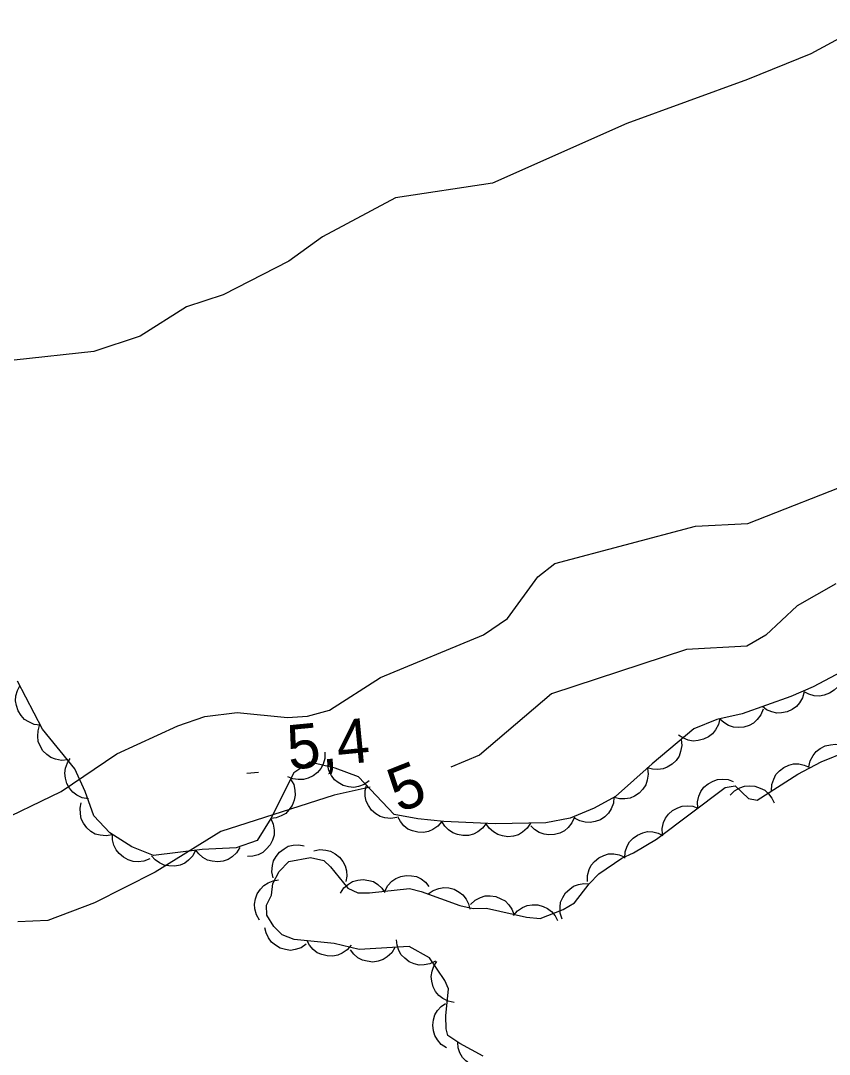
# Model space of a CAD drawing. Extents: x 336540 to 340074, y 5572036 to 5573747.
# Drawn here: x 337314.2 to 337369, y 5572687.6 to 5572757.5 of the extents above; entities that cross this region are included whole.
import ezdxf

# ---------------------------------------------------------------- set-up
doc = ezdxf.new("R2010")
doc.units = 0
for name, color, linetype in [('Niveau 1', 7, 'Continuous'), ('Niveau 3', 7, 'Continuous'), ('Niveau 44', 7, 'Continuous')]:
    doc.layers.add(name, color=color, linetype=linetype)

msp = doc.modelspace()

# ---------------------------------------------------------------- linework, layer by layer
at = {"layer": 'Niveau 1'}
for points in [[(337371.82, 5572757.5), (337367.71, 5572755.26), (337363.41, 5572753.51), (337355.26, 5572750.55), (337346.16, 5572746.51), (337339.61, 5572745.52), (337334.67, 5572742.87), (337332.39, 5572741.22), (337327.93, 5572738.96), (337325.45, 5572738.14), (337322.33, 5572736.15), (337319.18, 5572735.12), (337313.79, 5572734.52)], [(337312.2, 5572703.04), (337316.99, 5572705.34), (337320.74, 5572707.9), (337324.87, 5572709.79), (337326.7, 5572710.42), (337328.89, 5572710.69), (337332.3, 5572710.36), (337333.64, 5572710.44), (337335.14, 5572710.85), (337338.58, 5572713.06), (337345.56, 5572715.95), (337347.18, 5572717.06), (337349.23, 5572719.87), (337350.38, 5572720.78), (337359.9, 5572723.29), (337363.44, 5572723.47), (337370.89, 5572726.41)], [(337369.4, 5572719.39), (337366.77, 5572717.91), (337364.66, 5572715.92), (337363.36, 5572715.17), (337359.29, 5572714.96), (337350.15, 5572711.95), (337345.28, 5572707.8), (337343.35, 5572707)], [(337337.89, 5572705.64), (337335.44, 5572705.1), (337327.78, 5572702.65), (337323.35, 5572699.9), (337319.23, 5572697.82), (337316.08, 5572696.63), (337314.04, 5572696.52)]]:
    msp.add_lwpolyline(points, dxfattribs=at)
at = {"layer": 'Niveau 3'}
msp.add_line((337329.54, 5572706.58), (337330.34, 5572706.66), dxfattribs=at)
at = {"layer": 'Niveau 44'}
for points in [[(337370.96, 5572714.08), (337367.86, 5572712.42), (337366.34, 5572711.77), (337363.06, 5572710.6), (337361.35, 5572710.21), (337359.78, 5572709.58), (337356.97, 5572707.23), (337354.49, 5572705.02), (337353.04, 5572704.23), (337351.42, 5572703.55), (337349.77, 5572703.23), (337346.35, 5572703.17), (337342.87, 5572703.31), (337341.12, 5572703.49), (337339.51, 5572703.78), (337337.09, 5572706.33), (337335.51, 5572706.92), (337333.8, 5572707.33), (337332.71, 5572706.61), (337331.16, 5572703.51), (337330.25, 5572702.03), (337328.83, 5572701.54), (337326.51, 5572701.43), (337323.22, 5572701.02), (337321.75, 5572701.6), (337320.28, 5572702.56), (337319.19, 5572703.69), (337318.6, 5572705.34), (337317.91, 5572706.88), (337315.72, 5572709.56), (337314.03, 5572712.81)], [(337369.9, 5572713.51), (337369.85, 5572713.1), (337369.7, 5572712.72), (337369.53, 5572712.44), (337369.27, 5572712.2), (337368.96, 5572711.99), (337368.6, 5572711.87), (337368.28, 5572711.8), (337367.93, 5572711.83), (337367.57, 5572711.93), (337367.25, 5572712.09)], [(337315.57, 5572709.84), (337315.16, 5572709.89), (337314.79, 5572710.05), (337314.5, 5572710.22), (337314.27, 5572710.48), (337314.07, 5572710.8), (337313.95, 5572711.16), (337313.88, 5572711.48), (337313.92, 5572711.83), (337314.02, 5572712.19), (337314.19, 5572712.5)], [(337367.25, 5572712.09), (337367.14, 5572711.69), (337366.93, 5572711.34), (337366.72, 5572711.09), (337366.43, 5572710.89), (337366.1, 5572710.73), (337365.72, 5572710.67), (337365.4, 5572710.64), (337365.05, 5572710.73), (337364.71, 5572710.87), (337364.42, 5572711.09)], [(337364.47, 5572710.92), (337364.32, 5572710.53), (337364.07, 5572710.21), (337363.83, 5572709.98), (337363.52, 5572709.82), (337363.17, 5572709.71), (337362.79, 5572709.68), (337362.46, 5572709.7), (337362.13, 5572709.82), (337361.81, 5572710.01), (337361.55, 5572710.25)], [(337317.42, 5572707.48), (337317, 5572707.45), (337316.6, 5572707.53), (337316.29, 5572707.64), (337316.01, 5572707.84), (337315.75, 5572708.11), (337315.56, 5572708.44), (337315.43, 5572708.74), (337315.39, 5572709.09), (337315.42, 5572709.46), (337315.52, 5572709.81)], [(337361.54, 5572710.28), (337361.45, 5572709.88), (337361.25, 5572709.52), (337361.05, 5572709.26), (337360.77, 5572709.05), (337360.44, 5572708.88), (337360.07, 5572708.8), (337359.74, 5572708.76), (337359.4, 5572708.83), (337359.05, 5572708.97), (337358.75, 5572709.17)], [(337358.93, 5572708.87), (337358.97, 5572708.45), (337358.89, 5572708.05), (337358.79, 5572707.74), (337358.59, 5572707.45), (337358.32, 5572707.19), (337357.99, 5572707), (337357.7, 5572706.87), (337357.35, 5572706.83), (337356.98, 5572706.85), (337356.63, 5572706.94)], [(337367.57, 5572707.02), (337367.66, 5572707.43), (337367.86, 5572707.78), (337368.06, 5572708.05), (337368.34, 5572708.26), (337368.67, 5572708.43), (337369.04, 5572708.51), (337369.36, 5572708.55), (337369.71, 5572708.48), (337370.06, 5572708.35), (337370.36, 5572708.15)], [(337318.82, 5572704.85), (337318.41, 5572704.93), (337318.04, 5572705.11), (337317.77, 5572705.3), (337317.55, 5572705.57), (337317.37, 5572705.89), (337317.27, 5572706.26), (337317.23, 5572706.59), (337317.28, 5572706.93), (337317.4, 5572707.28), (337317.59, 5572707.59)], [(337334.82, 5572708.01), (337334.82, 5572707.59), (337334.7, 5572707.2), (337334.55, 5572706.9), (337334.32, 5572706.64), (337334.03, 5572706.41), (337333.68, 5572706.25), (337333.37, 5572706.15), (337333.02, 5572706.15), (337332.65, 5572706.21), (337332.32, 5572706.35)], [(337368.39, 5572707.35), (337370.17, 5572708.07)], [(337345.54, 5572687.43), (337343.95, 5572688.29), (337343.15, 5572688.83), (337343.02, 5572689.28), (337343, 5572690.18), (337343.18, 5572691.99), (337342.94, 5572692.55), (337341.89, 5572694.1), (337340.52, 5572694.85), (337337.15, 5572694.66), (337335.45, 5572695.07), (337332.74, 5572695.34), (337331.94, 5572695.66), (337331.36, 5572696.21), (337330.9, 5572696.99), (337330.88, 5572697.66), (337331.2, 5572698.34), (337331.29, 5572699.13), (337331.73, 5572699.93), (337332.39, 5572700.62), (337333.84, 5572700.89), (337334.75, 5572700.68), (337335.21, 5572700.24), (337336.37, 5572698.81), (337337.06, 5572698.49), (337337.84, 5572698.5), (337340.54, 5572698.79), (337341.33, 5572698.59), (337343.95, 5572697.64), (337344.85, 5572697.43), (337345.76, 5572697.46), (337348.47, 5572696.85), (337349.38, 5572696.75), (337350.94, 5572697.36), (337351.72, 5572697.82), (337352.7, 5572699.09), (337353.36, 5572699.78), (337354.91, 5572700.83), (337355.69, 5572701.19), (337357.25, 5572702.12), (337361.9, 5572705.62), (337362.57, 5572705.74), (337363.49, 5572704.87), (337364.06, 5572704.77), (337366.83, 5572706.52), (337368.39, 5572707.35)], [(337337.82, 5572706.06), (337337.48, 5572705.81), (337337.1, 5572705.69), (337336.77, 5572705.62), (337336.42, 5572705.66), (337336.06, 5572705.76), (337335.73, 5572705.95), (337335.47, 5572706.14), (337335.26, 5572706.43), (337335.1, 5572706.76), (337335.01, 5572707.11)], [(337356.64, 5572706.93), (337356.69, 5572706.52), (337356.63, 5572706.12), (337356.53, 5572705.8), (337356.34, 5572705.51), (337356.08, 5572705.24), (337355.76, 5572705.04), (337355.47, 5572704.89), (337355.12, 5572704.84), (337354.75, 5572704.85), (337354.4, 5572704.94)], [(337365.04, 5572705.39), (337365.06, 5572705.81), (337365.19, 5572706.19), (337365.33, 5572706.49), (337365.57, 5572706.75), (337365.87, 5572706.97), (337366.22, 5572707.12), (337366.53, 5572707.21), (337366.89, 5572707.21), (337367.25, 5572707.14), (337367.58, 5572706.99)], [(337332.5, 5572706.19), (337332.71, 5572705.83), (337332.79, 5572705.43), (337332.82, 5572705.1), (337332.75, 5572704.76), (337332.61, 5572704.41), (337332.39, 5572704.1), (337332.17, 5572703.86), (337331.86, 5572703.69), (337331.52, 5572703.56), (337331.16, 5572703.51)], [(337360.05, 5572704.23), (337360.03, 5572704.65), (337360.13, 5572705.04), (337360.25, 5572705.35), (337360.47, 5572705.63), (337360.75, 5572705.87), (337361.09, 5572706.05), (337361.39, 5572706.17), (337361.74, 5572706.19), (337362.11, 5572706.15), (337362.45, 5572706.03)], [(337339.69, 5572703.59), (337339.28, 5572703.52), (337338.88, 5572703.57), (337338.56, 5572703.66), (337338.26, 5572703.84), (337337.98, 5572704.09), (337337.77, 5572704.41), (337337.62, 5572704.69), (337337.55, 5572705.04), (337337.55, 5572705.41), (337337.63, 5572705.76)], [(337362.25, 5572705.09), (337362.54, 5572705.39), (337362.9, 5572705.59), (337363.2, 5572705.71), (337363.55, 5572705.74), (337363.92, 5572705.7), (337364.28, 5572705.58), (337364.58, 5572705.43), (337364.83, 5572705.19), (337365.06, 5572704.9), (337365.21, 5572704.57)], [(337354.38, 5572704.96), (337354.34, 5572704.55), (337354.19, 5572704.17), (337354.02, 5572703.88), (337353.77, 5572703.64), (337353.46, 5572703.44), (337353.1, 5572703.31), (337352.78, 5572703.24), (337352.43, 5572703.27), (337352.07, 5572703.36), (337351.75, 5572703.53)], [(337320.43, 5572702.41), (337320.02, 5572702.34), (337319.61, 5572702.39), (337319.29, 5572702.47), (337318.99, 5572702.65), (337318.71, 5572702.89), (337318.5, 5572703.21), (337318.34, 5572703.5), (337318.28, 5572703.84), (337318.27, 5572704.21), (337318.34, 5572704.57)], [(337357.66, 5572702.43), (337357.64, 5572702.84), (337357.73, 5572703.24), (337357.86, 5572703.55), (337358.07, 5572703.82), (337358.35, 5572704.07), (337358.69, 5572704.24), (337358.99, 5572704.36), (337359.34, 5572704.38), (337359.71, 5572704.35), (337360.05, 5572704.23)], [(337331.16, 5572703.51), (337331.33, 5572703.13), (337331.38, 5572702.72), (337331.38, 5572702.39), (337331.28, 5572702.06), (337331.12, 5572701.73), (337330.86, 5572701.44), (337330.62, 5572701.22), (337330.3, 5572701.07), (337329.95, 5572700.97), (337329.59, 5572700.95)], [(337342.74, 5572703.32), (337342.47, 5572703), (337342.13, 5572702.78), (337341.83, 5572702.64), (337341.49, 5572702.58), (337341.12, 5572702.59), (337340.75, 5572702.69), (337340.44, 5572702.81), (337340.17, 5572703.03), (337339.93, 5572703.31), (337339.76, 5572703.63)], [(337351.7, 5572703.6), (337351.54, 5572703.22), (337351.28, 5572702.91), (337351.03, 5572702.69), (337350.71, 5572702.53), (337350.36, 5572702.43), (337349.98, 5572702.42), (337349.65, 5572702.45), (337349.33, 5572702.58), (337349.01, 5572702.78), (337348.76, 5572703.03)], [(337345.74, 5572703.19), (337345.49, 5572702.86), (337345.16, 5572702.62), (337344.87, 5572702.45), (337344.53, 5572702.38), (337344.16, 5572702.36), (337343.79, 5572702.44), (337343.48, 5572702.54), (337343.19, 5572702.75), (337342.93, 5572703.01), (337342.74, 5572703.32)], [(337348.74, 5572703.21), (337348.51, 5572702.86), (337348.2, 5572702.6), (337347.92, 5572702.42), (337347.58, 5572702.33), (337347.21, 5572702.29), (337346.83, 5572702.35), (337346.52, 5572702.43), (337346.22, 5572702.62), (337345.94, 5572702.86), (337345.74, 5572703.16)], [(337322.97, 5572700.8), (337322.58, 5572700.64), (337322.18, 5572700.6), (337321.85, 5572700.61), (337321.51, 5572700.72), (337321.19, 5572700.9), (337320.91, 5572701.16), (337320.69, 5572701.4), (337320.55, 5572701.72), (337320.46, 5572702.08), (337320.46, 5572702.44)], [(337355.11, 5572700.84), (337355.13, 5572701.26), (337355.27, 5572701.64), (337355.43, 5572701.94), (337355.67, 5572702.19), (337355.97, 5572702.4), (337356.33, 5572702.54), (337356.65, 5572702.63), (337357, 5572702.61), (337357.36, 5572702.53), (337357.69, 5572702.38)], [(337326.07, 5572701.38), (337325.88, 5572701), (337325.6, 5572700.71), (337325.34, 5572700.5), (337325.02, 5572700.37), (337324.66, 5572700.3), (337324.27, 5572700.31), (337323.95, 5572700.36), (337323.63, 5572700.52), (337323.33, 5572700.73), (337323.1, 5572701)], [(337329.07, 5572701.55), (337328.85, 5572701.19), (337328.55, 5572700.92), (337328.27, 5572700.74), (337327.94, 5572700.63), (337327.57, 5572700.58), (337327.19, 5572700.63), (337326.87, 5572700.7), (337326.57, 5572700.88), (337326.29, 5572701.12), (337326.07, 5572701.41)], [(337331.33, 5572699.51), (337331.24, 5572699.92), (337331.28, 5572700.33), (337331.35, 5572700.65), (337331.52, 5572700.96), (337331.75, 5572701.25), (337332.06, 5572701.47), (337332.34, 5572701.64), (337332.68, 5572701.72), (337333.05, 5572701.74), (337333.41, 5572701.68)], [(337334.07, 5572701.33), (337334.48, 5572701.42), (337334.88, 5572701.38), (337335.21, 5572701.31), (337335.51, 5572701.14), (337335.8, 5572700.91), (337336.03, 5572700.61), (337336.2, 5572700.32), (337336.28, 5572699.98), (337336.3, 5572699.61), (337336.24, 5572699.26)], [(337352.58, 5572699.25), (337352.58, 5572699.67), (337352.7, 5572700.06), (337352.83, 5572700.36), (337353.06, 5572700.62), (337353.35, 5572700.86), (337353.7, 5572701.02), (337354.01, 5572701.12), (337354.36, 5572701.12), (337354.73, 5572701.07), (337355.06, 5572700.93)], [(337330.4, 5572696.65), (337330.19, 5572697.01), (337330.09, 5572697.4), (337330.06, 5572697.73), (337330.12, 5572698.08), (337330.25, 5572698.42), (337330.47, 5572698.74), (337330.68, 5572698.99), (337330.98, 5572699.17), (337331.33, 5572699.31), (337331.68, 5572699.36)], [(337335.88, 5572698.47), (337336.11, 5572698.82), (337336.42, 5572699.08), (337336.7, 5572699.26), (337337.04, 5572699.35), (337337.41, 5572699.39), (337337.79, 5572699.33), (337338.1, 5572699.25), (337338.4, 5572699.06), (337338.68, 5572698.81), (337338.88, 5572698.51)], [(337338.88, 5572698.61), (337339.07, 5572698.98), (337339.36, 5572699.27), (337339.62, 5572699.47), (337339.95, 5572699.6), (337340.31, 5572699.67), (337340.69, 5572699.64), (337341.02, 5572699.59), (337341.33, 5572699.43), (337341.63, 5572699.21), (337341.86, 5572698.93)], [(337341.81, 5572698.42), (337342.15, 5572698.66), (337342.53, 5572698.79), (337342.86, 5572698.86), (337343.21, 5572698.83), (337343.56, 5572698.73), (337343.9, 5572698.54), (337344.16, 5572698.35), (337344.37, 5572698.07), (337344.54, 5572697.74), (337344.63, 5572697.39)], [(337350.87, 5572696.72), (337350.74, 5572697.12), (337350.73, 5572697.53), (337350.77, 5572697.86), (337350.91, 5572698.18), (337351.11, 5572698.49), (337351.39, 5572698.75), (337351.65, 5572698.95), (337351.98, 5572699.06), (337352.35, 5572699.12), (337352.71, 5572699.1)], [(337344.68, 5572697.7), (337344.98, 5572697.99), (337345.35, 5572698.17), (337345.66, 5572698.28), (337346.01, 5572698.29), (337346.38, 5572698.24), (337346.73, 5572698.09), (337347.02, 5572697.94), (337347.26, 5572697.69), (337347.47, 5572697.38), (337347.6, 5572697.05)], [(337347.59, 5572696.95), (337347.86, 5572697.27), (337348.2, 5572697.49), (337348.5, 5572697.63), (337348.85, 5572697.68), (337349.22, 5572697.67), (337349.58, 5572697.56), (337349.89, 5572697.44), (337350.16, 5572697.22), (337350.4, 5572696.94), (337350.57, 5572696.62)], [(337333.56, 5572695.01), (337333.21, 5572694.78), (337332.82, 5572694.66), (337332.5, 5572694.6), (337332.15, 5572694.65), (337331.79, 5572694.75), (337331.47, 5572694.95), (337331.21, 5572695.15), (337331.01, 5572695.44), (337330.85, 5572695.78), (337330.77, 5572696.13)], [(337336.6, 5572694.96), (337336.33, 5572694.63), (337335.99, 5572694.41), (337335.7, 5572694.27), (337335.35, 5572694.21), (337334.98, 5572694.22), (337334.61, 5572694.32), (337334.31, 5572694.44), (337334.03, 5572694.66), (337333.79, 5572694.94), (337333.62, 5572695.25)], [(337342.3, 5572693.87), (337341.93, 5572693.68), (337341.53, 5572693.61), (337341.2, 5572693.59), (337340.86, 5572693.68), (337340.52, 5572693.83), (337340.22, 5572694.07), (337339.99, 5572694.29), (337339.82, 5572694.6), (337339.71, 5572694.96), (337339.67, 5572695.31)], [(337339.55, 5572694.8), (337339.34, 5572694.44), (337339.04, 5572694.16), (337338.77, 5572693.98), (337338.43, 5572693.87), (337338.07, 5572693.81), (337337.69, 5572693.86), (337337.37, 5572693.93), (337337.06, 5572694.1), (337336.78, 5572694.34), (337336.56, 5572694.63)], [(337343.57, 5572691.08), (337343.16, 5572691.16), (337342.8, 5572691.35), (337342.53, 5572691.54), (337342.31, 5572691.82), (337342.14, 5572692.14), (337342.05, 5572692.52), (337342.01, 5572692.84), (337342.07, 5572693.19), (337342.19, 5572693.54), (337342.39, 5572693.84)], [(337343.05, 5572688.01), (337342.7, 5572688.24), (337342.43, 5572688.55), (337342.26, 5572688.83), (337342.16, 5572689.16), (337342.12, 5572689.53), (337342.17, 5572689.91), (337342.25, 5572690.23), (337342.44, 5572690.52), (337342.69, 5572690.8), (337342.98, 5572691.01)], [(337346.44, 5572686.94), (337346.07, 5572686.75), (337345.67, 5572686.67), (337345.34, 5572686.66), (337345, 5572686.74), (337344.66, 5572686.89), (337344.36, 5572687.12), (337344.13, 5572687.35), (337343.96, 5572687.66), (337343.84, 5572688.01), (337343.81, 5572688.37)]]:
    msp.add_lwpolyline(points, dxfattribs=at)

# ---------------------------------------------------------------- texts
at = {"layer": 'Niveau 1'}
msp.add_text('5', height=3, rotation=21.68906, dxfattribs=at).set_placement((337339.84, 5572703.88))
at = {"layer": 'Niveau 3'}
msp.add_text('5,4    ', height=3, rotation=5.5424, dxfattribs=at).set_placement((337332.41, 5572706.82))

doc.saveas('drawing.dxf')
